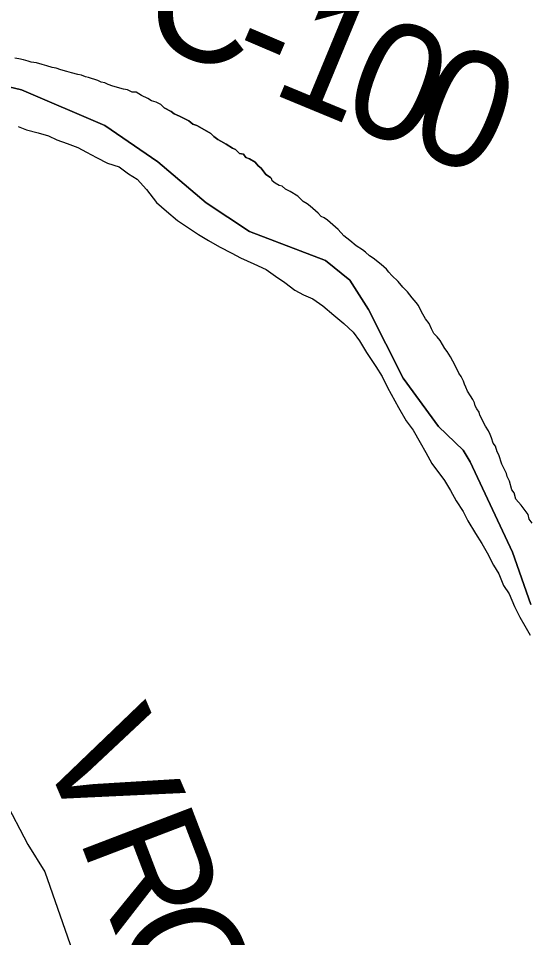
# Model space of a CAD drawing. Extents: x -59 to 82, y -3 to 49.
# Drawn here: x -50.0582 to -49.8089, y 45.9526 to 46.4008 of the extents above; entities that cross this region are included whole.
import ezdxf

# ---------------------------------------------------------------- set-up
doc = ezdxf.new("R2010")
doc.units = 0
for name, color, linetype in [('GM_X_Corporation', 7, 'Continuous'), ('GM_X_County_Road', 7, 'Continuous'), ('GM_X_County_Road_Text', 7, 'Continuous'), ('GM_X_Major_River', 7, 'Continuous'), ('GM_X_Minor_Lake', 7, 'Continuous')]:
    doc.layers.add(name, color=color, linetype=linetype)

msp = doc.modelspace()

# ---------------------------------------------------------------- linework, layer by layer
at = {"layer": 'GM_X_Corporation'}
for p, q in [((-50.0749, 46.3703), (-50.05663, 46.36602)), ((-50.05663, 46.36602), (-50.0749, 46.3703)), ((-50.05663, 46.36602), (-50.01603, 46.34864)), ((-50.01603, 46.34864), (-50.05663, 46.36602)), ((-50.01603, 46.34864), (-49.99026, 46.3309)), ((-49.99026, 46.3309), (-50.01603, 46.34864)), ((-49.99026, 46.3309), (-49.96672, 46.31085)), ((-49.96672, 46.31085), (-49.99026, 46.3309)), ((-49.96672, 46.31085), (-49.94557, 46.29683)), ((-49.94557, 46.29683), (-49.96672, 46.31085)), ((-49.94557, 46.29683), (-49.90849, 46.28273)), ((-49.90849, 46.28273), (-49.94557, 46.29683)), ((-49.90849, 46.28273), (-49.89653, 46.27309)), ((-49.89653, 46.27309), (-49.90849, 46.28273)), ((-49.89653, 46.27309), (-49.88752, 46.25884)), ((-49.88752, 46.25884), (-49.89653, 46.27309)), ((-49.88752, 46.25884), (-49.87055, 46.22538)), ((-49.87055, 46.22538), (-49.88752, 46.25884)), ((-49.87055, 46.22538), (-49.85339, 46.20178)), ((-49.85339, 46.20178), (-49.87055, 46.22538)), ((-49.85339, 46.20178), (-49.8414, 46.19025)), ((-49.8414, 46.19025), (-49.85339, 46.20178)), ((-49.8414, 46.19025), (-49.83788, 46.18462)), ((-49.83788, 46.18462), (-49.8414, 46.19025)), ((-49.83788, 46.18462), (-49.81728, 46.1406)), ((-49.81728, 46.1406), (-49.83788, 46.18462)), ((-49.81728, 46.1406), (-49.80843, 46.11495)), ((-49.80843, 46.11495), (-49.81728, 46.1406))]:
    msp.add_line(p, q, dxfattribs=at)
at = {"layer": 'GM_X_County_Road'}
for p, q in [((-50.06519, 46.02002), (-50.05359, 45.99802)), ((-50.05359, 45.99802), (-50.04533, 45.9846)), ((-50.04533, 45.9846), (-50.01508, 45.89847))]:
    msp.add_line(p, q, dxfattribs=at)
at = {"layer": 'GM_X_Major_River'}
for p, q in [((-50.05802, 46.38102), (-50.05991, 46.3814)), ((-50.05575, 46.38064), (-50.05802, 46.38102)), ((-50.05347, 46.37988), (-50.05575, 46.38064)), ((-50.05196, 46.37951), (-50.05347, 46.37988)), ((-50.04931, 46.37913), (-50.05196, 46.37951)), ((-50.04666, 46.37838), (-50.04931, 46.37913)), ((-50.04438, 46.37762), (-50.04666, 46.37838)), ((-50.04173, 46.37687), (-50.04438, 46.37762)), ((-50.03984, 46.37649), (-50.04173, 46.37687)), ((-50.03757, 46.37574), (-50.03984, 46.37649)), ((-50.03454, 46.37498), (-50.03757, 46.37574)), ((-50.03226, 46.37423), (-50.03454, 46.37498)), ((-50.02923, 46.37347), (-50.03226, 46.37423)), ((-50.02734, 46.3731), (-50.02923, 46.37347)), ((-50.02544, 46.37234), (-50.02734, 46.3731)), ((-50.02393, 46.37196), (-50.02544, 46.37234)), ((-50.01938, 46.37045), (-50.02393, 46.37196)), ((-50.01787, 46.3697), (-50.01938, 46.37045)), ((-50.01597, 46.36932), (-50.01787, 46.3697)), ((-50.01446, 46.36856), (-50.01597, 46.36932)), ((-50.01218, 46.36781), (-50.01446, 46.36856)), ((-50.00688, 46.3663), (-50.01218, 46.36781)), ((-50.00499, 46.36592), (-50.00688, 46.3663)), ((-50.00271, 46.36479), (-50.00499, 46.36592)), ((-50.00082, 46.36479), (-50.00271, 46.36479)), ((-49.99817, 46.36328), (-50.00082, 46.36479)), ((-49.99514, 46.36176), (-49.99817, 46.36328)), ((-49.99324, 46.36063), (-49.99514, 46.36176)), ((-49.99097, 46.35988), (-49.99324, 46.36063)), ((-49.98869, 46.35874), (-49.99097, 46.35988)), ((-49.98718, 46.35723), (-49.98869, 46.35874)), ((-49.98376, 46.35534), (-49.98718, 46.35723)), ((-49.98225, 46.3542), (-49.98376, 46.35534)), ((-49.9796, 46.35306), (-49.98225, 46.3542)), ((-49.97505, 46.3508), (-49.9796, 46.35306)), ((-50.05833, 46.34804), (-50.05416, 46.34653)), ((-49.97315, 46.34928), (-49.97505, 46.3508)), ((-49.97126, 46.34853), (-49.97315, 46.34928)), ((-49.96974, 46.34777), (-49.97126, 46.34853)), ((-49.96443, 46.34474), (-49.96974, 46.34777)), ((-50.05416, 46.34653), (-50.04848, 46.34502)), ((-50.04848, 46.34502), (-50.04355, 46.34351)), ((-50.04355, 46.34351), (-50.03939, 46.34162)), ((-49.96292, 46.34323), (-49.96443, 46.34474)), ((-49.96102, 46.34172), (-49.96292, 46.34323)), ((-50.03939, 46.34162), (-50.03446, 46.33973)), ((-50.03446, 46.33973), (-50.02916, 46.33784)), ((-49.95951, 46.34096), (-49.96102, 46.34172)), ((-49.95685, 46.33945), (-49.95951, 46.34096)), ((-49.95382, 46.33756), (-49.95685, 46.33945)), ((-50.02916, 46.33784), (-50.02499, 46.33557)), ((-50.02499, 46.33557), (-50.02006, 46.33292)), ((-49.9523, 46.3368), (-49.95382, 46.33756)), ((-49.95041, 46.33491), (-49.9523, 46.3368)), ((-49.94851, 46.33453), (-49.95041, 46.33491)), ((-49.94737, 46.33302), (-49.94851, 46.33453)), ((-50.02006, 46.33292), (-50.01476, 46.33028)), ((-50.01476, 46.33028), (-50.00907, 46.32839)), ((-49.94548, 46.33226), (-49.94737, 46.33302)), ((-49.94283, 46.33075), (-49.94548, 46.33226)), ((-49.94131, 46.32885), (-49.94283, 46.33075)), ((-50.00907, 46.32839), (-50.00452, 46.32498)), ((-49.93979, 46.32772), (-49.94131, 46.32885)), ((-49.93751, 46.32469), (-49.93979, 46.32772)), ((-50.00452, 46.32498), (-50.00035, 46.32234)), ((-50.00035, 46.32234), (-49.9958, 46.31741)), ((-49.93524, 46.32318), (-49.93751, 46.32469)), ((-49.93473, 46.32267), (-49.93524, 46.32318)), ((-49.93448, 46.32166), (-49.93473, 46.32267)), ((-49.93296, 46.32052), (-49.93448, 46.32166)), ((-49.9958, 46.31741), (-49.99086, 46.31098)), ((-49.93107, 46.31939), (-49.93296, 46.32052)), ((-49.92955, 46.31902), (-49.93107, 46.31939)), ((-49.92804, 46.3175), (-49.92955, 46.31902)), ((-49.92576, 46.31637), (-49.92804, 46.3175)), ((-49.92197, 46.3141), (-49.92576, 46.31637)), ((-49.91931, 46.31145), (-49.92197, 46.3141)), ((-49.99086, 46.31098), (-49.98593, 46.30681)), ((-49.91742, 46.31031), (-49.91931, 46.31145)), ((-49.9159, 46.30918), (-49.91742, 46.31031)), ((-49.91211, 46.30577), (-49.9159, 46.30918)), ((-49.98593, 46.30681), (-49.98062, 46.30227)), ((-49.91059, 46.30426), (-49.91211, 46.30577)), ((-49.90908, 46.3035), (-49.91059, 46.30426)), ((-49.90756, 46.30236), (-49.90908, 46.3035)), ((-49.98062, 46.30227), (-49.97039, 46.29546)), ((-49.90225, 46.29782), (-49.90756, 46.30236)), ((-49.97039, 46.29546), (-49.96546, 46.29243)), ((-49.89959, 46.29479), (-49.90225, 46.29782)), ((-49.89656, 46.29252), (-49.89959, 46.29479)), ((-49.96546, 46.29243), (-49.96015, 46.28941)), ((-49.96015, 46.28941), (-49.95409, 46.28638)), ((-49.89353, 46.28987), (-49.89656, 46.29252)), ((-49.89049, 46.28798), (-49.89353, 46.28987)), ((-49.95409, 46.28638), (-49.94992, 46.28411)), ((-49.88898, 46.28685), (-49.89049, 46.28798)), ((-49.88708, 46.28495), (-49.88898, 46.28685)), ((-49.88518, 46.28382), (-49.88708, 46.28495)), ((-49.94992, 46.28411), (-49.94348, 46.28109)), ((-49.94348, 46.28109), (-49.93741, 46.27844)), ((-49.88139, 46.28079), (-49.88518, 46.28382)), ((-49.87874, 46.27852), (-49.88139, 46.28079)), ((-49.93741, 46.27844), (-49.93286, 46.27504)), ((-49.8776, 46.27701), (-49.87874, 46.27852)), ((-49.87608, 46.27549), (-49.8776, 46.27701)), ((-49.93286, 46.27504), (-49.92832, 46.27201)), ((-49.92832, 46.27201), (-49.92339, 46.26823)), ((-49.87304, 46.27246), (-49.87608, 46.27549)), ((-49.87077, 46.26981), (-49.87304, 46.27246)), ((-49.92339, 46.26823), (-49.91922, 46.26596)), ((-49.86849, 46.26754), (-49.87077, 46.26981)), ((-49.86621, 46.26451), (-49.86849, 46.26754)), ((-49.91922, 46.26596), (-49.91467, 46.26407)), ((-49.91467, 46.26407), (-49.90974, 46.26067)), ((-49.86432, 46.26224), (-49.86621, 46.26451)), ((-49.90974, 46.26067), (-49.90443, 46.25612)), ((-49.86318, 46.26073), (-49.86432, 46.26224)), ((-49.86166, 46.2577), (-49.86318, 46.26073)), ((-49.90443, 46.25612), (-49.8995, 46.25196)), ((-49.85976, 46.25429), (-49.86166, 46.2577)), ((-49.85786, 46.25201), (-49.85976, 46.25429)), ((-49.8995, 46.25196), (-49.89495, 46.2478)), ((-49.85672, 46.24936), (-49.85786, 46.25201)), ((-49.85558, 46.24709), (-49.85672, 46.24936)), ((-49.89495, 46.2478), (-49.89191, 46.24363)), ((-49.85406, 46.24558), (-49.85558, 46.24709)), ((-49.85254, 46.24368), (-49.85406, 46.24558)), ((-49.89191, 46.24363), (-49.88849, 46.23795)), ((-49.85026, 46.23989), (-49.85254, 46.24368)), ((-49.88849, 46.23795), (-49.88394, 46.23113)), ((-49.84912, 46.23838), (-49.85026, 46.23989)), ((-49.8476, 46.23573), (-49.84912, 46.23838)), ((-49.84532, 46.23156), (-49.8476, 46.23573)), ((-49.88394, 46.23113), (-49.8809, 46.22621)), ((-49.84342, 46.22777), (-49.84532, 46.23156)), ((-49.84228, 46.22626), (-49.84342, 46.22777)), ((-49.8809, 46.22621), (-49.87824, 46.2209)), ((-49.84114, 46.22399), (-49.84228, 46.22626)), ((-49.84076, 46.22247), (-49.84114, 46.22399)), ((-49.84, 46.22096), (-49.84076, 46.22247)), ((-49.87824, 46.2209), (-49.87291, 46.21106)), ((-49.83924, 46.21906), (-49.84, 46.22096)), ((-49.83772, 46.21679), (-49.83924, 46.21906)), ((-49.83658, 46.2149), (-49.83772, 46.21679)), ((-49.83582, 46.21338), (-49.83658, 46.2149)), ((-49.83544, 46.21186), (-49.83582, 46.21338)), ((-49.87291, 46.21106), (-49.86911, 46.20462)), ((-49.83468, 46.21035), (-49.83544, 46.21186)), ((-49.83354, 46.20883), (-49.83468, 46.21035)), ((-49.83316, 46.20732), (-49.83354, 46.20883)), ((-49.86911, 46.20462), (-49.8657, 46.20007)), ((-49.83049, 46.20202), (-49.83316, 46.20732)), ((-49.8657, 46.20007), (-49.86228, 46.19401)), ((-49.82897, 46.19974), (-49.83049, 46.20202)), ((-49.82822, 46.19785), (-49.82897, 46.19974)), ((-49.82746, 46.19633), (-49.82822, 46.19785)), ((-49.82669, 46.19368), (-49.82746, 46.19633)), ((-49.86228, 46.19401), (-49.85962, 46.18909)), ((-49.82555, 46.19217), (-49.82669, 46.19368)), ((-49.82479, 46.18951), (-49.82555, 46.19217)), ((-49.85962, 46.18909), (-49.85658, 46.18378)), ((-49.82403, 46.188), (-49.82479, 46.18951)), ((-49.82251, 46.18345), (-49.82403, 46.188)), ((-49.85658, 46.18378), (-49.8505, 46.17545)), ((-49.82022, 46.17891), (-49.82251, 46.18345)), ((-49.81984, 46.17739), (-49.82022, 46.17891)), ((-49.8187, 46.17512), (-49.81984, 46.17739)), ((-49.8505, 46.17545), (-49.84746, 46.17053)), ((-49.81756, 46.17095), (-49.8187, 46.17512)), ((-49.84746, 46.17053), (-49.8448, 46.16561)), ((-49.81642, 46.16944), (-49.81756, 46.17095)), ((-49.81565, 46.1664), (-49.81642, 46.16944)), ((-49.8448, 46.16561), (-49.84138, 46.1603)), ((-49.813, 46.16338), (-49.81565, 46.1664)), ((-49.84138, 46.1603), (-49.83911, 46.15576)), ((-49.80958, 46.15883), (-49.813, 46.16338)), ((-49.83911, 46.15576), (-49.83531, 46.1497)), ((-49.8092, 46.15656), (-49.80958, 46.15883)), ((-49.80768, 46.15466), (-49.8092, 46.15656)), ((-49.83531, 46.1497), (-49.83227, 46.14477)), ((-49.83227, 46.14477), (-49.82961, 46.14023)), ((-49.82961, 46.14023), (-49.82657, 46.13417)), ((-49.82657, 46.13417), (-49.82391, 46.13)), ((-49.82391, 46.13), (-49.82162, 46.12432)), ((-49.82162, 46.12432), (-49.81897, 46.12015)), ((-49.81897, 46.12015), (-49.8163, 46.11409)), ((-49.8163, 46.11409), (-49.81364, 46.10879)), ((-49.81364, 46.10879), (-49.81136, 46.10462)), ((-49.81136, 46.10462), (-49.8087, 46.10008))]:
    msp.add_line(p, q, dxfattribs=at)
at = {"layer": 'GM_X_Minor_Lake'}
for p, q in [((-49.98869, 46.35874), (-49.98718, 46.35723)), ((-49.98718, 46.35723), (-49.98376, 46.35534)), ((-49.98376, 46.35534), (-49.98225, 46.3542)), ((-49.98225, 46.3542), (-49.9796, 46.35306)), ((-49.9796, 46.35306), (-49.97505, 46.3508)), ((-49.97505, 46.3508), (-49.97315, 46.34928)), ((-49.97315, 46.34928), (-49.97126, 46.34853)), ((-49.97126, 46.34853), (-49.96974, 46.34777)), ((-49.96974, 46.34777), (-49.96443, 46.34474)), ((-49.96443, 46.34474), (-49.96292, 46.34323)), ((-49.96292, 46.34323), (-49.96102, 46.34172)), ((-49.96102, 46.34172), (-49.95951, 46.34096)), ((-49.95951, 46.34096), (-49.95685, 46.33945)), ((-49.95685, 46.33945), (-49.95382, 46.33756)), ((-49.95382, 46.33756), (-49.9523, 46.3368)), ((-49.9523, 46.3368), (-49.95041, 46.33491)), ((-49.95041, 46.33491), (-49.94851, 46.33453)), ((-49.94851, 46.33453), (-49.94737, 46.33302)), ((-49.94737, 46.33302), (-49.94548, 46.33226)), ((-49.94548, 46.33226), (-49.94283, 46.33075)), ((-49.94283, 46.33075), (-49.94131, 46.32885)), ((-49.94131, 46.32885), (-49.93979, 46.32772)), ((-49.93979, 46.32772), (-49.93751, 46.32469)), ((-49.93751, 46.32469), (-49.93524, 46.32318)), ((-49.93524, 46.32318), (-49.93473, 46.32267))]:
    msp.add_line(p, q, dxfattribs=at)

# ---------------------------------------------------------------- texts
at = {"layer": 'GM_X_County_Road_Text'}
for s, rotation, p in [('C', 336.1065, (-50.00167, 46.39356)), ('1', 337.5087, (-49.93616, 46.36488)), ('0', 338.2178, (-49.90311, 46.3512)), ('-', 336.8373, (-49.95828, 46.37434)), ('0', 338.459, (-49.87036, 46.33812)), ('V', 293.2708, (-50.04857, 46.04695)), ('R', 290.9288, (-50.02905, 46.00159)), ('O', 290.0018, (-50.01246, 45.95823))]:
    msp.add_text(s, height=0.05682, rotation=rotation, dxfattribs=at).set_placement(p)

doc.saveas('drawing.dxf')
